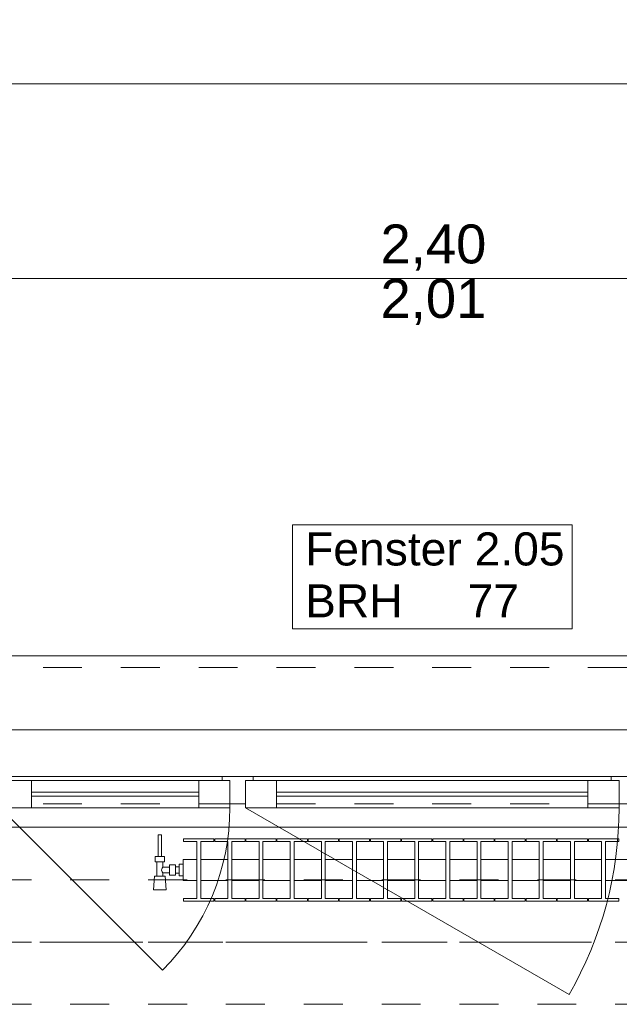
# Model space of a CAD drawing. Header units: metres. Extents: x -4 to 100, y -11 to 17.
# Tile 546 of 656: x 44.45 to 45.99, y 12.99 to 15.52. Entities that reach past the tile are written whole.
import ezdxf

# ---------------------------------------------------------------- set-up
doc = ezdxf.new("R2010")
doc.units = ezdxf.units.M
doc.header["$MEASUREMENT"] = 0
for name, pattern in [('Achse', [0.2, 0.1, -0.05, 0, -0.05]), ('Strichlinie doppelt', [0.546806, 0.264583, -0.105833, 0.070556, -0.105833]), ('Strichlinie eng', [0.115, 0.075, -0.04]), ('Untersicht', [0.1, 0.075, -0.025]), ('Wipeout_Contour', [1, 0, -1])]:
    doc.linetypes.add(name, pattern=pattern)
for name, color, linetype in [('152 - Bemaßung_ Beschriftung.Ausbau', 7, 'Continuous'), ('451 - Universal.Achsen Raster', 7, 'Continuous'), ('603 - Struktur.Bodenplatte_ Decke Roh', 7, 'Continuous'), ('604 - Struktur.Wand Aussen', 7, 'Continuous'), ('608 - Struktur.Träger', 7, 'Continuous'), ('650 - Abdeckung.Fußboden Aufbau', 7, 'Continuous'), ('801 - HKLSE.Heizung_ Klima_ Lüftung', 7, 'Continuous'), ('Neubau_653 - Abdeckung.TB Verkofferung', 7, 'Continuous')]:
    doc.layers.add(name, color=color, linetype=linetype)
doc.styles.add('ERSTELLTER_STIL_2', font='txt')
doc.dimstyles.new('ERSTELLTER_STIL__5', dxfattribs={"dimtxt": 0.1, "dimasz": 0.0532, "dimexe": 0.18, "dimexo": 0.0625, "dimgap": 0, "dimtad": 1, "dimtih": 1, "dimtoh": 1, "dimzin": 0, "dimdsep": 46, "dimtxsty": 'ERSTELLTER_STIL_2', "dimblk": 'ARROWHEAD_2', "dimblk1": 'ARROWHEAD_2', "dimblk2": 'ARROWHEAD_2', "dimcen": 0.09, "dimse1": 1, "dimse2": 1, "dimclrd": 7, "dimclre": 7, "dimclrt": 7, "dimazin": 0, "dimtfac": 1, "dimtdec": 4, "dimtmove": 0, "dimatfit": 3, "dimfxl": 1, "dimtolj": 1, "dimtzin": 0, "dimarcsym": 0})

# ---------------------------------------------------------------- blocks, each defined once
blk = doc.blocks.new('*D307')
at = {"layer": '152 - Bemaßung_ Beschriftung.Ausbau', "color": 7, "linetype": 'Continuous', "lineweight": 5}
for p, q in [((44.31, 14.8025), (44.31, 14.9075)), ((44.3302, 14.89), (44.2898, 14.82)), ((46.7302, 14.89), (46.6898, 14.82)), ((43.12, 14.855), (44.31, 14.855)), ((44.31, 14.855), (46.71, 14.855))]:
    blk.add_line(p, q, dxfattribs=at)
at = {"layer": '152 - Bemaßung_ Beschriftung.Ausbau', "color": 7, "lineweight": 5, "char_height": 0.1, "attachment_point": 7, "style": 'ERSTELLTER_STIL_2'}
for s, insert in [('\\A1;{\\pql;\\fArial|b0|i0|c0|p38;2,40}', (45.377, 14.875)), ('\\A1;{\\pql;\\fArial|b0|i0|c0|p38;2,01}', (45.377, 14.735))]:
    blk.add_mtext(s, dxfattribs=dict(at, insert=insert))
blk = doc.blocks.new('ARROWHEAD_2')
at = {"color": 0, "linetype": 'Continuous', "lineweight": 0}
for p, q in [((-0.378, -0.655), (0.378, 0.655)), ((0, 0), (-1, 0))]:
    blk.add_line(p, q, dxfattribs=at)
blk = doc.blocks.new('*D308')
at = {"layer": '152 - Bemaßung_ Beschriftung.Ausbau', "color": 7, "linetype": 'Continuous', "lineweight": 5}
for p, q in [((46.71, 14.8025), (46.71, 14.9075)), ((46.7302, 14.89), (46.6898, 14.82)), ((51.5852, 14.89), (51.5448, 14.82)), ((44.31, 14.855), (46.71, 14.855)), ((46.71, 14.855), (51.565, 14.855))]:
    blk.add_line(p, q, dxfattribs=at)
at = {"layer": '152 - Bemaßung_ Beschriftung.Ausbau', "color": 7, "lineweight": 5, "insert": (48.9794, 14.8556), "char_height": 0.1, "attachment_point": 7, "style": 'ERSTELLTER_STIL_2'}
blk.add_mtext('\\A1;{\\pql;\\fArial|b0|i0|c0|p38;4,85\\fArial|b0|i0|c0|p38;\\A1{\\H.66x;\\S5^  ;}}', dxfattribs=at)
blk = doc.blocks.new('*D340')
at = {"layer": '152 - Bemaßung_ Beschriftung.Ausbau', "color": 7, "linetype": 'Continuous', "lineweight": 5}
for p, q in [((40.21, 15.3025), (40.21, 15.4075)), ((40.2302, 15.39), (40.1898, 15.32)), ((47.2602, 15.39), (47.2198, 15.32)), ((40.05, 15.355), (40.21, 15.355)), ((40.21, 15.355), (47.24, 15.355))]:
    blk.add_line(p, q, dxfattribs=at)
at = {"layer": '152 - Bemaßung_ Beschriftung.Ausbau', "color": 7, "lineweight": 5, "char_height": 0.1, "attachment_point": 7, "style": 'ERSTELLTER_STIL_2'}
for s, insert in [('\\A1;{\\pql;\\fArial|b0|i0|c0|p38;7,03}', (43.5161, 15.375)), ('\\A1;{\\pql;\\fArial|b0|i0|c0|p38;17}', (47.068, 15.375))]:
    blk.add_mtext(s, dxfattribs=dict(at, insert=insert))
blk = doc.blocks.new('*D341')
at = {"layer": '152 - Bemaßung_ Beschriftung.Ausbau', "color": 7, "linetype": 'Continuous', "lineweight": 5}
for p, q in [((47.24, 15.3025), (47.24, 15.4075)), ((47.2602, 15.39), (47.2198, 15.32)), ((47.4302, 15.39), (47.3898, 15.32)), ((40.21, 15.355), (47.24, 15.355)), ((47.24, 15.355), (47.41, 15.355))]:
    blk.add_line(p, q, dxfattribs=at)
blk = doc.blocks.new('*D379')
at = {"layer": '152 - Bemaßung_ Beschriftung.Ausbau', "color": 7, "linetype": 'Continuous', "lineweight": 5}
for p, q in [((43.9002, 15.89), (43.8598, 15.82)), ((43.88, 15.8025), (43.88, 15.9075)), ((47.2002, 15.89), (47.1598, 15.82)), ((43.58, 15.855), (43.88, 15.855)), ((43.88, 15.855), (47.18, 15.855))]:
    blk.add_line(p, q, dxfattribs=at)
at = {"layer": '152 - Bemaßung_ Beschriftung.Ausbau', "color": 7, "lineweight": 5, "insert": (45.397, 15.875), "char_height": 0.1, "attachment_point": 7, "style": 'ERSTELLTER_STIL_2'}
blk.add_mtext('\\A1;{\\pql;\\fArial|b0|i0|c0|p38;3,30}', dxfattribs=at)
blk = doc.blocks.new('*D380')
at = {"layer": '152 - Bemaßung_ Beschriftung.Ausbau', "color": 7, "linetype": 'Continuous', "lineweight": 5}
for p, q in [((47.2002, 15.89), (47.1598, 15.82)), ((47.18, 15.8025), (47.18, 15.9075)), ((47.5002, 15.89), (47.4598, 15.82)), ((43.88, 15.855), (47.18, 15.855)), ((47.18, 15.855), (47.48, 15.855))]:
    blk.add_line(p, q, dxfattribs=at)
at = {"layer": '152 - Bemaßung_ Beschriftung.Ausbau', "color": 7, "lineweight": 5, "insert": (47.2541, 15.875), "char_height": 0.1, "attachment_point": 7, "style": 'ERSTELLTER_STIL_2'}
blk.add_mtext('\\A1;{\\pql;\\fArial|b0|i0|c0|p38;30}', dxfattribs=at)

msp = doc.modelspace()

# ---------------------------------------------------------------- linework, layer by layer
at = {"layer": '451 - Universal.Achsen Raster', "color": 160, "linetype": 'Strichlinie doppelt', "lineweight": 9, "true_color": 0x3232ff}
msp.add_line((64.935, 13.15), (-3.175, 13.15), dxfattribs=at)
at = {"layer": '603 - Struktur.Bodenplatte_ Decke Roh', "color": 7, "linetype": 'Continuous', "lineweight": 18, "flags": 128}
msp.add_lwpolyline([(62.275, 0.005), (62.275, 13.695), (50.78, 13.695), (50.78, 13.455), (50.78, 13), (50.84, 13), (50.84, 8.585), (49.03, 8.585), (49.03, 8.725), (47.41, 8.725), (47.41, 13), (47.48, 13), (47.48, 13.455), (47.48, 13.695), (14.78, 13.695)], dxfattribs=at)
at = {"layer": '604 - Struktur.Wand Aussen', "color": 7, "linetype": 'Continuous', "lineweight": 9}
for p, q in [((46.61, 13.885), (44.41, 13.885)), ((46.7, 13.445), (44.32, 13.445))]:
    msp.add_line(p, q, dxfattribs=at)
at = {"layer": '604 - Struktur.Wand Aussen', "color": 7, "linetype": 'Strichlinie eng', "lineweight": 9}
for p, q in [((46.61, 13.855), (44.41, 13.855)), ((46.7, 13.445), (44.32, 13.445))]:
    msp.add_line(p, q, dxfattribs=at)
at = {"layer": '604 - Struktur.Wand Aussen', "color": 7, "linetype": 'Continuous', "lineweight": 13}
for p, q in [((44.4, 13.565), (44.48, 13.565)), ((44.42, 13.575), (44.97, 13.575)), ((44.48, 13.565), (44.91, 13.565)), ((44.48, 13.565), (44.48, 13.495)), ((44.91, 13.495), (44.91, 13.565)), ((44.91, 13.565), (44.99, 13.565)), ((44.97, 13.565), (44.97, 13.575)), ((44.97, 13.575), (45.01, 13.575)), ((44.99, 13.565), (44.97, 13.565)), ((44.99, 13.505), (44.99, 13.565)), ((44.99, 13.565), (44.99, 13.495)), ((45.01, 13.575), (45.05, 13.575)), ((45.05, 13.565), (45.03, 13.565)), ((45.03, 13.565), (45.03, 13.505)), ((45.03, 13.495), (45.03, 13.565)), ((45.03, 13.565), (45.11, 13.565)), ((45.05, 13.575), (45.97, 13.575)), ((45.05, 13.575), (45.05, 13.565)), ((45.11, 13.565), (45.91, 13.565)), ((45.11, 13.565), (45.11, 13.495)), ((45.91, 13.495), (45.91, 13.565)), ((45.91, 13.565), (45.99, 13.565)), ((45.97, 13.565), (45.97, 13.575)), ((45.97, 13.575), (46.01, 13.575)), ((45.99, 13.565), (45.97, 13.565)), ((45.99, 13.505), (45.99, 13.565)), ((45.99, 13.565), (45.99, 13.495)), ((44.48, 13.535), (44.91, 13.535)), ((45.11, 13.535), (45.91, 13.535)), ((44.91, 13.525), (44.48, 13.525)), ((45.91, 13.525), (45.11, 13.525)), ((44.48, 13.495), (44.4, 13.495)), ((44.91, 13.495), (44.48, 13.495)), ((44.99, 13.495), (44.91, 13.495)), ((45.01, 13.505), (44.99, 13.505)), ((45.03, 13.505), (45.01, 13.505)), ((45.11, 13.495), (45.03, 13.495)), ((45.91, 13.495), (45.11, 13.495)), ((45.99, 13.495), (45.91, 13.495)), ((46.01, 13.505), (45.99, 13.505))]:
    msp.add_line(p, q, dxfattribs=at)
at = {"layer": '604 - Struktur.Wand Aussen', "color": 7, "linetype": 'Continuous', "lineweight": 9, "flags": 128}
msp.add_lwpolyline([(45.1506, 13.955), (45.8694, 13.955), (45.8694, 14.0886), (45.8694, 14.2221), (45.1506, 14.2221), (45.1506, 14.0886)], close=True, dxfattribs=at)
at = {"layer": '608 - Struktur.Träger', "color": 7, "linetype": 'Achse', "lineweight": 9}
msp.add_line((14.78, 13.15), (47.48, 13.15), dxfattribs=at)
at = {"layer": '608 - Struktur.Träger', "color": 7, "linetype": 'Untersicht', "lineweight": 13}
msp.add_line((14.78, 12.99), (47.48, 12.99), dxfattribs=at)
at = {"layer": '650 - Abdeckung.Fußboden Aufbau', "color": 7, "linetype": 'Continuous', "lineweight": 13, "flags": 128}
msp.add_lwpolyline([(47.17, 8.2555), (47.17, 8.51), (47.24, 8.51), (47.24, 12.99), (47.17, 12.99), (47.17, 13.445), (43.89, 13.445), (43.89, 12.99), (43.57, 12.99), (43.57, 13.445), (40.29, 13.445), (40.29, 12.99), (40.21, 12.99)], dxfattribs=at)
at = {"layer": 'Neubau_653 - Abdeckung.TB Verkofferung', "color": 1, "linetype": 'Untersicht', "lineweight": 9}
msp.add_line((15.11, 13.505), (47.13, 13.505), dxfattribs=at)

# ---------------------------------------------------------------- texts
at = {"layer": '604 - Struktur.Wand Aussen', "color": 7, "lineweight": 9, "char_height": 0.085, "style": 'ERSTELLTER_STIL_2'}
for s, insert, attachment_point in [('\\A1;{\\pql;\\pt0;\\fArial|b0|i0|c0|p38;Fenster 2.05}', (45.1832, 14.1163), 7), ('\\A1;{\\pql;\\pt0;\\fArial|b0|i0|c0|p38;BRH}', (45.1832, 14.0691), 1), ('\\A1;{\\pql;\\pt0,0.05;\\fArial|b0|i0|c0|p38;77\\fArial|b0|i0|c0|p38;\\A1{\\H.66x;\\S^  ;}\\fArial|b0|i0|c0|p38;\\fArial|b0|i0|c0|p38;\\A1{\\H.66x;\\S^  ;}}', (45.6009, 14.0691), 1), ('\\A1;{\\pql;\\pt0;\\fArial|b0|i0|c0|p38;}', (45.7299, 14.0886), 1)]:
    msp.add_mtext(s, dxfattribs=dict(at, insert=insert, attachment_point=attachment_point))

# ---------------------------------------------------------------- dimensions: what is measured, and where the dimension line sits
at = {"layer": '152 - Bemaßung_ Beschriftung.Ausbau', "color": 7, "linetype": 'Continuous', "lineweight": 5}
for base, p1, p2, picture, middle in [((51.565, 14.855), (46.71, 13.575), (51.565, 13.575), '*D308', (49.2443704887, 14.9250000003)), ((46.71, 14.855), (44.31, 13.575), (46.71, 13.575), '*D307', (45.5069, 14.925))]:
    dim = msp.add_linear_dim(base=base, p1=p1, p2=p2, angle=0, dimstyle='ERSTELLTER_STIL__5', dxfattribs=at)
    dim.commit()
    dim.dimension.update_dxf_attribs({"geometry": picture, "text_midpoint": middle, "dimtype": 160})

# ---------------------------------------------------------------- next in the draw order: wipeouts: each hides what was drawn before it
at = {"color": 254, "linetype": 'Wipeout_Contour', "lineweight": 0, "ltscale": 11562.487718}
msp.add_wipeout([(44.87, 13.3617), (44.87, 13.3083), (44.905, 13.3083), (44.905, 13.2617), (44.871, 13.2617), (44.871, 13.255), (44.949, 13.255), (44.949, 13.2617), (44.915, 13.2617), (44.915, 13.3083), (44.985, 13.3083), (44.985, 13.2617), (44.951, 13.2617), (44.951, 13.255), (45.029, 13.255), (45.029, 13.2617), (44.995, 13.2617), (44.995, 13.3083), (45.065, 13.3083), (45.065, 13.2617), (45.031, 13.2617), (45.031, 13.255), (45.109, 13.255), (45.109, 13.2617), (45.075, 13.2617), (45.075, 13.3083), (45.145, 13.3083), (45.145, 13.2617), (45.111, 13.2617), (45.111, 13.255), (45.189, 13.255), (45.189, 13.2617), (45.155, 13.2617), (45.155, 13.3083), (45.225, 13.3083), (45.225, 13.2617), (45.191, 13.2617), (45.191, 13.255), (45.269, 13.255), (45.269, 13.2617), (45.235, 13.2617), (45.235, 13.3083), (45.305, 13.3083), (45.305, 13.2617), (45.271, 13.2617), (45.271, 13.255), (45.349, 13.255), (45.349, 13.2617), (45.315, 13.2617), (45.315, 13.3083), (45.385, 13.3083), (45.385, 13.2617), (45.351, 13.2617), (45.351, 13.255), (45.429, 13.255), (45.429, 13.2617), (45.395, 13.2617), (45.395, 13.3083), (45.465, 13.3083), (45.465, 13.2617), (45.431, 13.2617), (45.431, 13.255), (45.509, 13.255), (45.509, 13.2617), (45.475, 13.2617), (45.475, 13.3083), (45.545, 13.3083), (45.545, 13.2617), (45.511, 13.2617), (45.511, 13.255), (45.589, 13.255), (45.589, 13.2617), (45.555, 13.2617), (45.555, 13.3083), (45.625, 13.3083), (45.625, 13.2617), (45.591, 13.2617), (45.591, 13.255), (45.669, 13.255), (45.669, 13.2617), (45.635, 13.2617), (45.635, 13.3083), (45.705, 13.3083), (45.705, 13.2617), (45.671, 13.2617), (45.671, 13.255), (45.749, 13.255), (45.749, 13.2617), (45.715, 13.2617), (45.715, 13.3083), (45.785, 13.3083), (45.785, 13.2617), (45.751, 13.2617), (45.751, 13.255), (45.829, 13.255), (45.829, 13.2617), (45.795, 13.2617), (45.795, 13.3083), (45.865, 13.3083), (45.865, 13.2617), (45.831, 13.2617), (45.831, 13.255), (45.909, 13.255), (45.909, 13.2617), (45.875, 13.2617), (45.875, 13.3083), (45.945, 13.3083), (45.945, 13.2617), (45.911, 13.2617), (45.911, 13.255), (45.989, 13.255), (45.989, 13.2617), (45.955, 13.2617), (45.955, 13.3083), (46.025, 13.3083), (46.025, 13.2617), (45.991, 13.2617), (45.991, 13.255), (46.069, 13.255), (46.069, 13.2617), (46.035, 13.2617), (46.035, 13.3083), (46.07, 13.3083), (46.07, 13.3617), (46.035, 13.3617), (46.035, 13.4083), (46.069, 13.4083), (46.069, 13.415), (45.991, 13.415), (45.991, 13.4083), (46.025, 13.4083), (46.025, 13.3617), (45.955, 13.3617), (45.955, 13.4083), (45.989, 13.4083), (45.989, 13.415), (45.911, 13.415), (45.911, 13.4083), (45.945, 13.4083), (45.945, 13.3617), (45.875, 13.3617), (45.875, 13.4083), (45.909, 13.4083), (45.909, 13.415), (45.831, 13.415), (45.831, 13.4083), (45.865, 13.4083), (45.865, 13.3617), (45.795, 13.3617), (45.795, 13.4083), (45.829, 13.4083), (45.829, 13.415), (45.751, 13.415), (45.751, 13.4083), (45.785, 13.4083), (45.785, 13.3617), (45.715, 13.3617), (45.715, 13.4083), (45.749, 13.4083), (45.749, 13.415), (45.671, 13.415), (45.671, 13.4083), (45.705, 13.4083), (45.705, 13.3617), (45.635, 13.3617), (45.635, 13.4083), (45.669, 13.4083), (45.669, 13.415), (45.591, 13.415), (45.591, 13.4083), (45.625, 13.4083), (45.625, 13.3617), (45.555, 13.3617), (45.555, 13.4083), (45.589, 13.4083), (45.589, 13.415), (45.511, 13.415), (45.511, 13.4083), (45.545, 13.4083), (45.545, 13.3617), (45.475, 13.3617), (45.475, 13.4083), (45.509, 13.4083), (45.509, 13.415), (45.431, 13.415), (45.431, 13.4083), (45.465, 13.4083), (45.465, 13.3617), (45.395, 13.3617), (45.395, 13.4083), (45.429, 13.4083), (45.429, 13.415), (45.351, 13.415), (45.351, 13.4083), (45.385, 13.4083), (45.385, 13.3617), (45.315, 13.3617), (45.315, 13.4083), (45.349, 13.4083), (45.349, 13.415), (45.271, 13.415), (45.271, 13.4083), (45.305, 13.4083), (45.305, 13.3617), (45.235, 13.3617), (45.235, 13.4083), (45.269, 13.4083), (45.269, 13.415), (45.191, 13.415), (45.191, 13.4083), (45.225, 13.4083), (45.225, 13.3617), (45.155, 13.3617), (45.155, 13.4083), (45.189, 13.4083), (45.189, 13.415), (45.111, 13.415), (45.111, 13.4083), (45.145, 13.4083), (45.145, 13.3617), (45.075, 13.3617), (45.075, 13.4083), (45.109, 13.4083), (45.109, 13.415), (45.031, 13.415), (45.031, 13.4083), (45.065, 13.4083), (45.065, 13.3617), (44.995, 13.3617), (44.995, 13.4083), (45.029, 13.4083), (45.029, 13.415), (44.951, 13.415), (44.951, 13.4083), (44.985, 13.4083), (44.985, 13.3617), (44.915, 13.3617), (44.915, 13.4083), (44.949, 13.4083), (44.949, 13.415), (44.871, 13.415), (44.871, 13.4083), (44.905, 13.4083), (44.905, 13.3617)], dxfattribs=at).dxf.layer = '801 - HKLSE.Heizung_ Klima_ Lüftung'

# ---------------------------------------------------------------- next in the draw order: linework, layer by layer
at = {"layer": '604 - Struktur.Wand Aussen', "color": 7, "linetype": 'Continuous', "lineweight": 9}
msp.add_line((45.03, 13.495), (45.8614, 13.015), dxfattribs=at)
msp.add_arc((45.03, 13.495), 0.96, 330, 0, dxfattribs=at)
at = {"layer": '801 - HKLSE.Heizung_ Klima_ Lüftung', "color": 7, "linetype": 'Continuous', "lineweight": 5}
for p, q in [((44.905, 13.4083), (44.905, 13.2617)), ((44.915, 13.2617), (44.915, 13.4083)), ((44.915, 13.4083), (44.949, 13.4083)), ((44.949, 13.4083), (44.949, 13.415)), ((44.951, 13.415), (44.951, 13.4083)), ((45.029, 13.415), (44.951, 13.415)), ((44.951, 13.415), (44.951, 13.4083)), ((44.951, 13.4083), (44.985, 13.4083)), ((44.985, 13.4083), (44.985, 13.2617)), ((44.995, 13.2617), (44.995, 13.4083)), ((44.995, 13.4083), (45.029, 13.4083)), ((45.029, 13.4083), (45.029, 13.415)), ((45.029, 13.4083), (45.029, 13.415)), ((45.109, 13.415), (45.031, 13.415)), ((45.031, 13.415), (45.031, 13.4083)), ((45.031, 13.4083), (45.065, 13.4083)), ((45.065, 13.4083), (45.065, 13.2617)), ((45.075, 13.2617), (45.075, 13.4083)), ((45.075, 13.4083), (45.109, 13.4083)), ((45.109, 13.4083), (45.109, 13.415)), ((45.109, 13.4083), (45.109, 13.415)), ((45.189, 13.415), (45.111, 13.415)), ((45.111, 13.415), (45.111, 13.4083)), ((45.111, 13.4083), (45.145, 13.4083)), ((45.145, 13.4083), (45.145, 13.2617)), ((45.155, 13.2617), (45.155, 13.4083)), ((45.155, 13.4083), (45.189, 13.4083)), ((45.189, 13.4083), (45.189, 13.415)), ((45.191, 13.415), (45.191, 13.4083)), ((45.269, 13.415), (45.191, 13.415)), ((45.191, 13.415), (45.191, 13.4083)), ((45.191, 13.4083), (45.225, 13.4083)), ((45.225, 13.4083), (45.225, 13.2617)), ((45.235, 13.2617), (45.235, 13.4083)), ((45.235, 13.4083), (45.269, 13.4083)), ((45.269, 13.4083), (45.269, 13.415)), ((45.269, 13.4083), (45.269, 13.415)), ((45.349, 13.415), (45.271, 13.415)), ((45.271, 13.415), (45.271, 13.4083)), ((45.271, 13.4083), (45.305, 13.4083)), ((45.305, 13.4083), (45.305, 13.2617)), ((45.315, 13.2617), (45.315, 13.4083)), ((45.315, 13.4083), (45.349, 13.4083)), ((45.349, 13.4083), (45.349, 13.415)), ((45.351, 13.415), (45.351, 13.4083)), ((45.429, 13.415), (45.351, 13.415)), ((45.351, 13.415), (45.351, 13.4083)), ((45.351, 13.4083), (45.385, 13.4083)), ((45.385, 13.4083), (45.385, 13.2617)), ((45.395, 13.2617), (45.395, 13.4083)), ((45.395, 13.4083), (45.429, 13.4083)), ((45.429, 13.4083), (45.429, 13.415)), ((45.509, 13.415), (45.431, 13.415)), ((45.431, 13.415), (45.431, 13.4083)), ((45.431, 13.4083), (45.465, 13.4083)), ((45.465, 13.4083), (45.465, 13.2617)), ((45.475, 13.2617), (45.475, 13.4083)), ((45.475, 13.4083), (45.509, 13.4083)), ((45.509, 13.4083), (45.509, 13.415)), ((45.509, 13.4083), (45.509, 13.415)), ((45.589, 13.415), (45.511, 13.415)), ((45.511, 13.415), (45.511, 13.4083)), ((45.511, 13.4083), (45.545, 13.4083)), ((45.545, 13.4083), (45.545, 13.2617)), ((45.555, 13.2617), (45.555, 13.4083)), ((45.555, 13.4083), (45.589, 13.4083)), ((45.589, 13.4083), (45.589, 13.415)), ((45.589, 13.4083), (45.589, 13.415)), ((45.591, 13.415), (45.591, 13.4083)), ((45.669, 13.415), (45.591, 13.415)), ((45.591, 13.415), (45.591, 13.4083)), ((45.591, 13.4083), (45.625, 13.4083)), ((45.625, 13.4083), (45.625, 13.2617)), ((45.635, 13.2617), (45.635, 13.4083)), ((45.635, 13.4083), (45.669, 13.4083)), ((45.669, 13.4083), (45.669, 13.415)), ((45.749, 13.415), (45.671, 13.415)), ((45.671, 13.415), (45.671, 13.4083)), ((45.671, 13.4083), (45.705, 13.4083)), ((45.705, 13.4083), (45.705, 13.2617)), ((45.715, 13.2617), (45.715, 13.4083)), ((45.715, 13.4083), (45.749, 13.4083)), ((45.749, 13.4083), (45.749, 13.415)), ((45.829, 13.415), (45.751, 13.415)), ((45.751, 13.415), (45.751, 13.4083)), ((45.751, 13.4083), (45.785, 13.4083)), ((45.785, 13.4083), (45.785, 13.2617)), ((45.795, 13.2617), (45.795, 13.4083)), ((45.795, 13.4083), (45.829, 13.4083)), ((45.829, 13.4083), (45.829, 13.415)), ((45.829, 13.4083), (45.829, 13.415)), ((45.831, 13.415), (45.831, 13.4083)), ((45.909, 13.415), (45.831, 13.415)), ((45.831, 13.415), (45.831, 13.4083)), ((45.831, 13.4083), (45.865, 13.4083)), ((45.865, 13.4083), (45.865, 13.2617)), ((45.875, 13.2617), (45.875, 13.4083)), ((45.875, 13.4083), (45.909, 13.4083)), ((45.909, 13.4083), (45.909, 13.415)), ((45.911, 13.415), (45.911, 13.4083)), ((45.989, 13.415), (45.911, 13.415)), ((45.911, 13.415), (45.911, 13.4083)), ((45.911, 13.4083), (45.945, 13.4083)), ((45.945, 13.4083), (45.945, 13.2617)), ((45.955, 13.2617), (45.955, 13.4083)), ((45.955, 13.4083), (45.989, 13.4083)), ((45.989, 13.4083), (45.989, 13.415)), ((45.989, 13.4083), (45.989, 13.415)), ((44.915, 13.3617), (44.985, 13.3617)), ((44.995, 13.3617), (45.065, 13.3617)), ((45.075, 13.3617), (45.145, 13.3617)), ((45.155, 13.3617), (45.225, 13.3617)), ((45.235, 13.3617), (45.305, 13.3617)), ((45.315, 13.3617), (45.385, 13.3617)), ((45.395, 13.3617), (45.465, 13.3617)), ((45.475, 13.3617), (45.545, 13.3617)), ((45.555, 13.3617), (45.625, 13.3617)), ((45.635, 13.3617), (45.705, 13.3617)), ((45.715, 13.3617), (45.785, 13.3617)), ((45.795, 13.3617), (45.865, 13.3617)), ((45.875, 13.3617), (45.945, 13.3617)), ((45.955, 13.3617), (46.025, 13.3617)), ((44.915, 13.3083), (44.985, 13.3083)), ((44.995, 13.3083), (45.065, 13.3083)), ((45.075, 13.3083), (45.145, 13.3083)), ((45.155, 13.3083), (45.225, 13.3083)), ((45.235, 13.3083), (45.305, 13.3083)), ((45.315, 13.3083), (45.385, 13.3083)), ((45.395, 13.3083), (45.465, 13.3083)), ((45.475, 13.3083), (45.545, 13.3083)), ((45.555, 13.3083), (45.625, 13.3083)), ((45.635, 13.3083), (45.705, 13.3083)), ((45.715, 13.3083), (45.785, 13.3083)), ((45.795, 13.3083), (45.865, 13.3083)), ((45.875, 13.3083), (45.945, 13.3083)), ((45.955, 13.3083), (46.025, 13.3083)), ((44.871, 13.2617), (44.871, 13.255)), ((44.905, 13.2617), (44.871, 13.2617)), ((44.871, 13.2617), (44.871, 13.255)), ((44.949, 13.2617), (44.915, 13.2617)), ((44.949, 13.255), (44.949, 13.2617)), ((44.951, 13.2617), (44.951, 13.255)), ((44.985, 13.2617), (44.951, 13.2617)), ((44.951, 13.2617), (44.951, 13.255)), ((45.029, 13.2617), (44.995, 13.2617)), ((45.029, 13.255), (45.029, 13.2617)), ((45.029, 13.255), (45.029, 13.2617)), ((45.065, 13.2617), (45.031, 13.2617)), ((45.031, 13.2617), (45.031, 13.255)), ((45.109, 13.2617), (45.075, 13.2617)), ((45.109, 13.255), (45.109, 13.2617)), ((45.109, 13.255), (45.109, 13.2617)), ((45.145, 13.2617), (45.111, 13.2617)), ((45.111, 13.2617), (45.111, 13.255)), ((45.189, 13.2617), (45.155, 13.2617)), ((45.189, 13.255), (45.189, 13.2617)), ((45.191, 13.2617), (45.191, 13.255)), ((45.225, 13.2617), (45.191, 13.2617)), ((45.191, 13.2617), (45.191, 13.255)), ((45.269, 13.2617), (45.235, 13.2617)), ((45.269, 13.255), (45.269, 13.2617)), ((45.269, 13.255), (45.269, 13.2617)), ((45.305, 13.2617), (45.271, 13.2617)), ((45.271, 13.2617), (45.271, 13.255)), ((45.349, 13.2617), (45.315, 13.2617)), ((45.349, 13.255), (45.349, 13.2617)), ((45.351, 13.2617), (45.351, 13.255)), ((45.385, 13.2617), (45.351, 13.2617)), ((45.351, 13.2617), (45.351, 13.255)), ((45.429, 13.2617), (45.395, 13.2617)), ((45.429, 13.255), (45.429, 13.2617)), ((45.465, 13.2617), (45.431, 13.2617)), ((45.431, 13.2617), (45.431, 13.255)), ((45.509, 13.2617), (45.475, 13.2617)), ((45.509, 13.255), (45.509, 13.2617)), ((45.509, 13.255), (45.509, 13.2617)), ((45.545, 13.2617), (45.511, 13.2617)), ((45.511, 13.2617), (45.511, 13.255)), ((45.589, 13.2617), (45.555, 13.2617)), ((45.589, 13.255), (45.589, 13.2617)), ((45.589, 13.255), (45.589, 13.2617)), ((45.591, 13.2617), (45.591, 13.255)), ((45.625, 13.2617), (45.591, 13.2617)), ((45.591, 13.2617), (45.591, 13.255)), ((45.669, 13.2617), (45.635, 13.2617)), ((45.669, 13.255), (45.669, 13.2617)), ((45.705, 13.2617), (45.671, 13.2617)), ((45.671, 13.2617), (45.671, 13.255)), ((45.749, 13.2617), (45.715, 13.2617)), ((45.749, 13.255), (45.749, 13.2617)), ((45.785, 13.2617), (45.751, 13.2617)), ((45.751, 13.2617), (45.751, 13.255)), ((45.829, 13.2617), (45.795, 13.2617)), ((45.829, 13.255), (45.829, 13.2617)), ((45.829, 13.255), (45.829, 13.2617)), ((45.831, 13.2617), (45.831, 13.255)), ((45.865, 13.2617), (45.831, 13.2617)), ((45.831, 13.2617), (45.831, 13.255)), ((45.909, 13.2617), (45.875, 13.2617)), ((45.909, 13.255), (45.909, 13.2617)), ((45.911, 13.2617), (45.911, 13.255)), ((45.945, 13.2617), (45.911, 13.2617)), ((45.911, 13.2617), (45.911, 13.255)), ((45.989, 13.2617), (45.955, 13.2617)), ((45.989, 13.255), (45.989, 13.2617)), ((45.989, 13.255), (45.989, 13.2617)), ((44.871, 13.255), (44.949, 13.255)), ((44.871, 13.255), (44.949, 13.255)), ((44.951, 13.255), (45.029, 13.255)), ((44.951, 13.255), (45.029, 13.255)), ((45.031, 13.255), (45.109, 13.255)), ((45.031, 13.255), (45.109, 13.255)), ((45.111, 13.255), (45.189, 13.255)), ((45.111, 13.255), (45.189, 13.255)), ((45.191, 13.255), (45.269, 13.255)), ((45.191, 13.255), (45.269, 13.255)), ((45.271, 13.255), (45.349, 13.255)), ((45.271, 13.255), (45.349, 13.255)), ((45.351, 13.255), (45.429, 13.255)), ((45.351, 13.255), (45.429, 13.255)), ((45.431, 13.255), (45.509, 13.255)), ((45.431, 13.255), (45.509, 13.255)), ((45.511, 13.255), (45.589, 13.255)), ((45.511, 13.255), (45.589, 13.255)), ((45.591, 13.255), (45.669, 13.255)), ((45.591, 13.255), (45.669, 13.255)), ((45.671, 13.255), (45.749, 13.255)), ((45.671, 13.255), (45.749, 13.255)), ((45.751, 13.255), (45.829, 13.255)), ((45.751, 13.255), (45.829, 13.255)), ((45.831, 13.255), (45.909, 13.255)), ((45.831, 13.255), (45.909, 13.255)), ((45.911, 13.255), (45.989, 13.255)), ((45.911, 13.255), (45.989, 13.255))]:
    msp.add_line(p, q, dxfattribs=at)

# ---------------------------------------------------------------- next in the draw order: wipeouts: each hides what was drawn before it
at = {"color": 254, "linetype": 'Wipeout_Contour', "lineweight": 0, "ltscale": 1497.307154}
msp.add_wipeout([(44.87, 13.3203), (44.87, 13.3497), (44.86, 13.3497), (44.86, 13.343), (44.85, 13.343), (44.85, 13.348), (44.835, 13.348), (44.835, 13.342), (44.818, 13.342), (44.818, 13.356), (44.822, 13.356), (44.822, 13.37), (44.814, 13.37), (44.814, 13.425), (44.806, 13.425), (44.806, 13.37), (44.798, 13.37), (44.798, 13.356), (44.802, 13.356), (44.802, 13.319), (44.796, 13.319), (44.794, 13.284), (44.826, 13.284), (44.824, 13.319), (44.818, 13.319), (44.818, 13.328), (44.835, 13.328), (44.835, 13.322), (44.85, 13.322), (44.85, 13.327), (44.86, 13.327), (44.86, 13.3203)], dxfattribs=at).dxf.layer = '801 - HKLSE.Heizung_ Klima_ Lüftung'

# ---------------------------------------------------------------- next in the draw order: linework, layer by layer
at = {"layer": '604 - Struktur.Wand Aussen', "color": 7, "linetype": 'Continuous', "lineweight": 9}
msp.add_line((44.4, 13.495), (44.8172, 13.0778), dxfattribs=at)
msp.add_arc((44.4, 13.495), 0.59, 315, 0, dxfattribs=at)
at = {"layer": '608 - Struktur.Träger', "color": 7, "linetype": 'Untersicht', "lineweight": 13}
msp.add_line((14.78, 13.31), (47.48, 13.31), dxfattribs=at)
at = {"layer": '801 - HKLSE.Heizung_ Klima_ Lüftung', "color": 7, "linetype": 'Continuous', "lineweight": 5}
for p, q in [((44.8072, 13.425), (44.806, 13.425)), ((44.806, 13.425), (44.806, 13.37)), ((44.81, 13.425), (44.8072, 13.425)), ((44.8128, 13.425), (44.81, 13.425)), ((44.814, 13.425), (44.8128, 13.425)), ((44.814, 13.425), (44.814, 13.37)), ((44.871, 13.415), (44.871, 13.4083)), ((44.949, 13.415), (44.871, 13.415)), ((44.871, 13.415), (44.871, 13.4083)), ((44.871, 13.4083), (44.905, 13.4083)), ((44.804, 13.37), (44.798, 13.37)), ((44.798, 13.37), (44.798, 13.356)), ((44.816, 13.37), (44.804, 13.37)), ((44.8072, 13.37), (44.806, 13.37)), ((44.81, 13.37), (44.8072, 13.37)), ((44.8128, 13.37), (44.81, 13.37)), ((44.814, 13.37), (44.8128, 13.37)), ((44.822, 13.37), (44.816, 13.37)), ((44.822, 13.37), (44.822, 13.356)), ((44.87, 13.3617), (44.87, 13.3539)), ((44.87, 13.3617), (44.905, 13.3617)), ((44.804, 13.356), (44.798, 13.356)), ((44.802, 13.356), (44.802, 13.319)), ((44.816, 13.356), (44.804, 13.356)), ((44.8153, 13.3379), (44.8139, 13.335)), ((44.8139, 13.335), (44.8153, 13.3321)), ((44.8163, 13.3399), (44.8158, 13.3389)), ((44.822, 13.356), (44.816, 13.356)), ((44.818, 13.342), (44.8163, 13.3399)), ((44.818, 13.356), (44.818, 13.342)), ((44.818, 13.342), (44.835, 13.342)), ((44.835, 13.348), (44.835, 13.3415)), ((44.835, 13.348), (44.85, 13.348)), ((44.835, 13.3415), (44.835, 13.3285)), ((44.85, 13.348), (44.85, 13.3415)), ((44.85, 13.343), (44.86, 13.343)), ((44.85, 13.3415), (44.85, 13.3285)), ((44.86, 13.3497), (44.86, 13.335)), ((44.86, 13.3497), (44.87, 13.3497)), ((44.86, 13.3497), (44.86, 13.335)), ((44.86, 13.3497), (44.87, 13.3497)), ((44.86, 13.343), (44.86, 13.3407)), ((44.86, 13.3407), (44.86, 13.335)), ((44.86, 13.335), (44.86, 13.3203)), ((44.86, 13.335), (44.86, 13.3203)), ((44.86, 13.335), (44.86, 13.3293)), ((44.87, 13.3539), (44.87, 13.335)), ((44.87, 13.335), (44.87, 13.3161)), ((44.796, 13.319), (44.794, 13.284)), ((44.8001, 13.319), (44.796, 13.319)), ((44.81, 13.319), (44.8001, 13.319)), ((44.8199, 13.319), (44.81, 13.319)), ((44.8158, 13.3311), (44.8163, 13.3301)), ((44.8163, 13.3301), (44.818, 13.328)), ((44.818, 13.328), (44.818, 13.319)), ((44.818, 13.328), (44.835, 13.328)), ((44.824, 13.319), (44.8199, 13.319)), ((44.824, 13.319), (44.826, 13.284)), ((44.835, 13.3285), (44.835, 13.322)), ((44.835, 13.322), (44.85, 13.322)), ((44.85, 13.3285), (44.85, 13.322)), ((44.85, 13.327), (44.86, 13.327)), ((44.86, 13.3293), (44.86, 13.327)), ((44.86, 13.3203), (44.87, 13.3203)), ((44.86, 13.3203), (44.87, 13.3203)), ((44.86, 13.3203), (44.87, 13.3203)), ((44.86, 13.3203), (44.87, 13.3203)), ((44.87, 13.3161), (44.87, 13.3083)), ((44.87, 13.3083), (44.905, 13.3083)), ((44.7987, 13.284), (44.794, 13.284)), ((44.794, 13.284), (44.7987, 13.284)), ((44.81, 13.284), (44.7987, 13.284)), ((44.7987, 13.284), (44.81, 13.284)), ((44.8213, 13.284), (44.81, 13.284)), ((44.81, 13.284), (44.8213, 13.284)), ((44.8213, 13.284), (44.826, 13.284)), ((44.826, 13.284), (44.8213, 13.284))]:
    msp.add_line(p, q, dxfattribs=at)

# ---------------------------------------------------------------- next in the draw order: dimensions: what is measured, and where the dimension line sits
at = {"layer": '152 - Bemaßung_ Beschriftung.Ausbau', "color": 7, "linetype": 'Continuous', "lineweight": 5}
for base, p1, p2, picture, middle in [((47.18, 15.855), (43.88, 13), (47.18, 13), '*D379', (45.5268, 15.925)), ((47.48, 15.855), (47.18, 13), (47.48, 13), '*D380', (47.3303, 15.925)), ((47.24, 15.355), (40.21, 10.7286), (47.24, 10.7347), '*D340', (43.646, 15.425)), ((47.41, 15.355), (47.24, 10.7347), (47.41, 10.7347), '*D341', (47.1443, 15.425))]:
    dim = msp.add_linear_dim(base=base, p1=p1, p2=p2, angle=0, dimstyle='ERSTELLTER_STIL__5', dxfattribs=at)
    dim.commit()
    dim.dimension.update_dxf_attribs({"geometry": picture, "text_midpoint": middle, "dimtype": 160})

doc.saveas('drawing.dxf')
